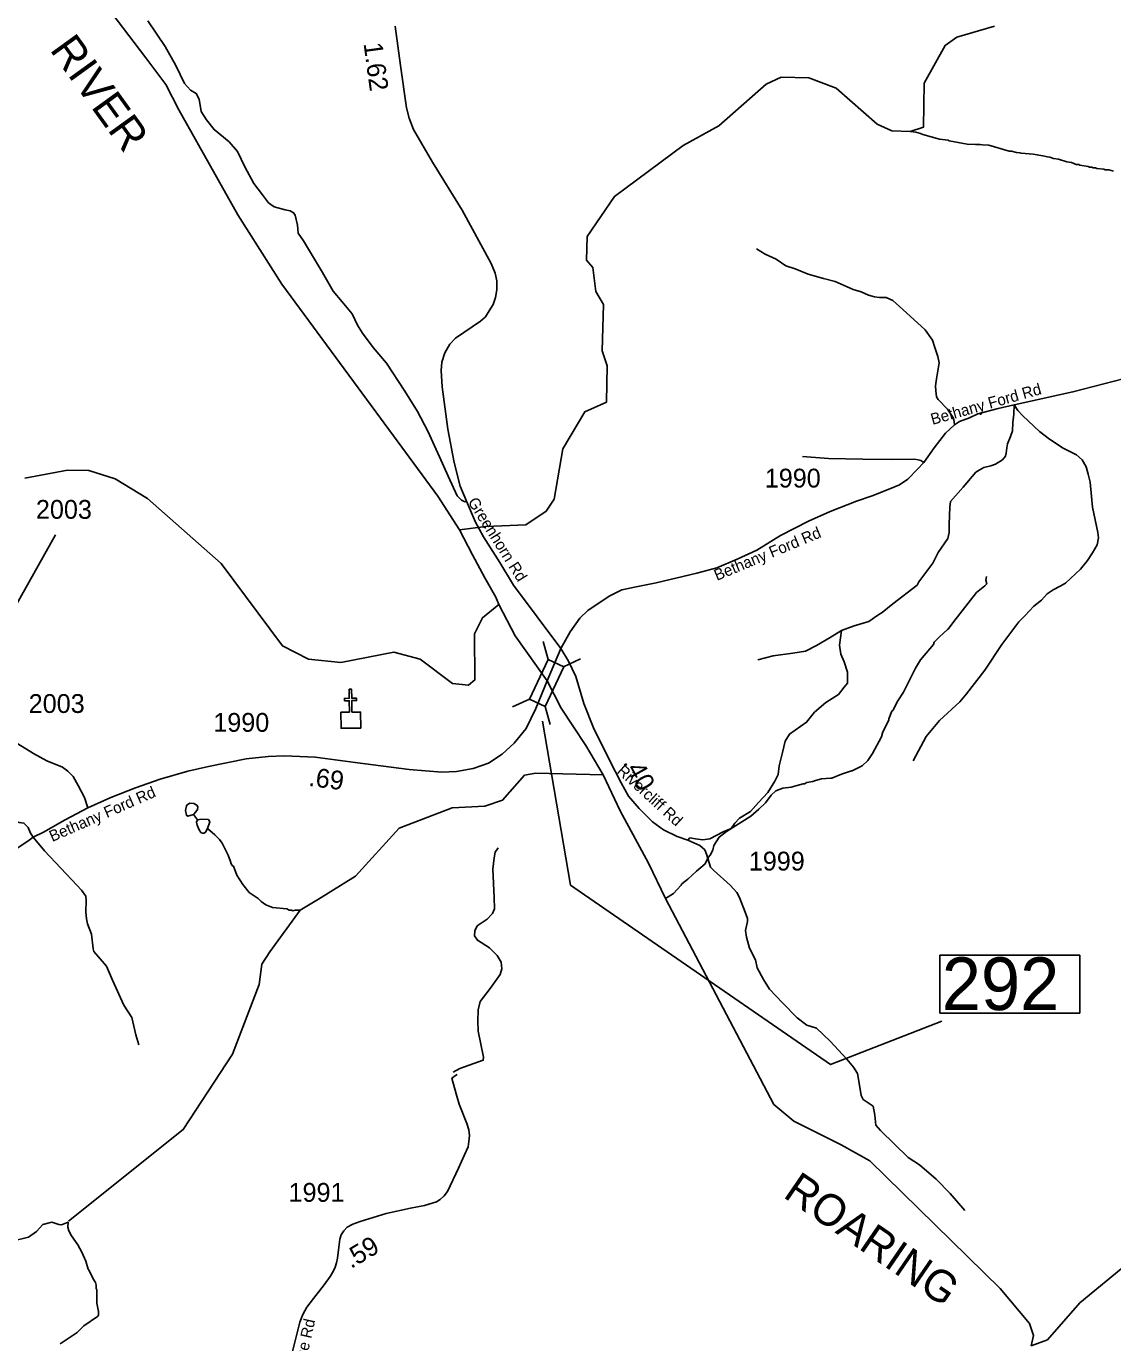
# Model space of a CAD drawing. Extents: x 1248224 to 1454986, y 825081 to 985870.
# Drawn here: x 1394113 to 1401329, y 911027 to 919771 of the extents above; entities that cross this region are included whole.
import ezdxf

# ---------------------------------------------------------------- set-up
doc = ezdxf.new("R2010")
doc.units = 0
for name, color, linetype in [('Exist Cultural Church CELL', 7, 'Continuous'), ('Exist Hydrographic Creek Single Shore', 7, 'Continuous'), ('Exist Hydrographic Misc Water Feature', 7, 'Continuous'), ('Exist Hydrographic River Shore', 7, 'Continuous'), ('Exist Hydrographic River Shore Label', 7, 'Continuous'), ('Exist Road Non-System Type 51', 7, 'Continuous'), ('Exist Road Secondary Mileage Hundredths English Label', 7, 'Continuous'), ('Exist Road Secondary Structure Standard Bridge CELL', 7, 'Continuous'), ('Exist Road Secondary Structure Standard Bridge Number Label', 7, 'Continuous'), ('Exist Road Secondary Type 51 Attributed', 7, 'Continuous'), ('Exist Road Secondary Type 51 Label', 7, 'Continuous'), ('Exist Road Secondary Type 51 Number Label', 7, 'Continuous')]:
    doc.layers.add(name, color=color, linetype=linetype)

msp = doc.modelspace()

# ---------------------------------------------------------------- linework, layer by layer
at = {"layer": 'Exist Cultural Church CELL'}
msp.add_lwpolyline([(1396202.1, 915214.6), (1396259, 915215.3), (1396258.3, 915291.4), (1396226.3, 915291.1), (1396226.1, 915307), (1396258.1, 915307.4), (1396257.5, 915367.5), (1396273.5, 915367.7), (1396274.1, 915307.5), (1396306.1, 915307.9), (1396306.3, 915291.9), (1396274.3, 915291.6), (1396275.1, 915215.4), (1396332.7, 915215.9), (1396333.8, 915109.4), (1396203.2, 915108.1)], close=True, dxfattribs=at)
at = {"layer": 'Exist Hydrographic Creek Single Shore'}
for points in [[(1396989.2, 916426.1), (1397164.8, 916449.2), (1397431.9, 916460.3), (1397566.8, 916549.5), (1397618.8, 916630.5), (1397675.8, 916964.2), (1397821.8, 917210.8), (1397965.9, 917273.5), (1397970.9, 917516.3), (1397938.9, 917615.5), (1397945.9, 917924), (1397896.9, 918010.3), (1397875.8, 918168.3), (1397834.8, 918218.4), (1397837.8, 918375.9), (1398018.9, 918641.4), (1398475.8, 918980.3), (1398712.9, 919110.1), (1399026.9, 919386.1), (1399127.9, 919433.3), (1399310.9, 919429.6), (1399492.9, 919360.2), (1399763.9, 919121.8), (1399862.9, 919077.1), (1399982.8, 919072.8), (1400072.6, 919101.6), (1400076.1, 919393.4), (1400215.9, 919644.4), (1400294, 919699.4), (1400543.9, 919772.5)], [(1394102.8, 916770.2), (1394386.8, 916823.5), (1394528.8, 916820.8), (1394702.8, 916764.7), (1394916.7, 916635.6), (1395407.8, 916202.2)], [(1397251.9, 915930.1), (1397143.8, 915842.3), (1397090.8, 915735), (1397092.8, 915429.7), (1397050.8, 915394.4), (1396942.8, 915406.4), (1396728.9, 915568.3), (1396554.8, 915614.5), (1396202.8, 915546.1), (1395986.8, 915566.9), (1395813.8, 915655.7), (1395407.8, 916202.2)], [(1394391.8, 911833.4), (1395154.8, 912441.8), (1395481.9, 912944.1), (1395658.8, 913406.7), (1395677.8, 913540.9), (1395729.9, 913622), (1395932.7, 913898.8), (1396053.8, 913973.2), (1396298.9, 914125.9), (1396588.8, 914445), (1396941.8, 914579.1), (1397158.9, 914591.1), (1397276.9, 914631.4), (1397421.8, 914796), (1397497.8, 914811), (1397943.5, 914798.4)], [(1400787, 911005.4), (1400895.9, 911045.9), (1401110, 911291), (1401424.1, 911548)]]:
    msp.add_lwpolyline(points, dxfattribs=at)
at = {"layer": 'Exist Hydrographic Misc Water Feature'}
msp.add_line((1395223.9, 914534.9), (1395250.6, 914501), dxfattribs=at)
for points in [[(1401334.4, 918808.3), (1401302.7, 918817.2), (1401278.7, 918817.8), (1401270.8, 918821.9), (1401222.9, 918827.1), (1401215, 918831.3), (1401199, 918831.7), (1401191.1, 918835.9), (1401175.1, 918836.3), (1401167.2, 918840.5), (1401111.5, 918849.9), (1401103.6, 918854.1), (1401087.6, 918854.5), (1401055.9, 918867.3), (1401024, 918872.1), (1400968.3, 918889.4), (1400936.4, 918894.3), (1400912.7, 918902.9), (1400896.7, 918903.3), (1400864.9, 918912.1), (1400801.1, 918921.6), (1400721.2, 918927.7), (1400713.3, 918931.9), (1400689.4, 918932.4), (1400657.6, 918941.2), (1400641.6, 918941.6), (1400506.6, 918981), (1400464.6, 918985), (1400448.6, 918986.4), (1400418.6, 918985.2), (1400362.7, 918988.6), (1400243.3, 919011.6), (1400235.4, 919015.8), (1400179.5, 919021.2), (1400068.1, 919051.9), (1400052.4, 919060.4), (1400020.6, 919069.2), (1399982.8, 919072.8)], [(1400490.4, 916115.8), (1400487.2, 916092.4), (1400492.7, 916068.2), (1400480.4, 916054.6), (1400423.4, 916009.8), (1400272.9, 915817.6), (1400236.1, 915766.1), (1400230.9, 915764.2), (1400179.6, 915716.4), (1400144.3, 915680.2), (1400137.9, 915664.4), (1400053.6, 915562.3), (1400018.5, 915507.1), (1399939, 915348.9), (1399901.7, 915289.8), (1399868.4, 915226.6), (1399863, 915222.1), (1399843.1, 915171.1), (1399842.9, 915163.1), (1399801.2, 915084.1), (1399792.5, 915052.3), (1399734.2, 914941.7), (1399703.1, 914894.4), (1399664.3, 914859.3), (1399599.5, 914824.7), (1399594.1, 914825.9), (1399527, 914802.3), (1399462.5, 914775.8), (1399456.5, 914777.6), (1399394.4, 914771.3), (1399354.2, 914762.2), (1399338, 914754.6), (1399297.8, 914747.4), (1399281.7, 914739.8), (1399273.7, 914740), (1399225.3, 914725), (1399193.2, 914717.8), (1399137, 914711), (1399090.6, 914692), (1399060, 914664.8), (1399022.9, 914613.6), (1398978.8, 914569.7), (1398924.9, 914523.8), (1398764.8, 914423.4), (1398715.9, 914384.5), (1398680.7, 914329.3), (1398672, 914297.5), (1398655.3, 914265.9), (1398643, 914250.1), (1398622.1, 914206.7), (1398564.9, 914159.9), (1398507.8, 914105.7), (1398467.1, 914074.2), (1398462.9, 914066.3), (1398411.8, 914011.5), (1398359.7, 913977.2)], [(1395223.9, 914534.9), (1395239.1, 914553.1), (1395249.5, 914568.9), (1395251.8, 914584.8), (1395250, 914590.8), (1395246.1, 914596.9), (1395226.4, 914609.4), (1395198.4, 914610), (1395182.2, 914600.4), (1395175.9, 914592.5), (1395169.4, 914562.6), (1395176.7, 914530.6), (1395186.5, 914524.3), (1395223.9, 914534.9)], [(1395250.6, 914501), (1395243.6, 914485), (1395247.2, 914465), (1395260.5, 914432.7), (1395272.2, 914416.4), (1395282.1, 914412.2), (1395294.1, 914412), (1395302.2, 914417.8), (1395315.8, 914441.4)], [(1395315.8, 914441.4), (1395331.7, 914487.1), (1395322, 914501.3), (1395276.1, 914504.3), (1395250.6, 914501)], [(1395315.8, 914441.4), (1395365.8, 914400.4), (1395395.1, 914369.8), (1395412.7, 914345.4), (1395452.9, 914264.6), (1395470, 914224.2), (1395473.7, 914208.1), (1395481.4, 914194), (1395489.3, 914191.8), (1395512, 914131.3), (1395550.7, 914070.5), (1395593.9, 914017.6), (1395652.7, 913976.3), (1395672.3, 913957.9), (1395703.7, 913935.3), (1395747.4, 913918.3), (1395843.2, 913908.2), (1395859, 913899.8), (1395875, 913899.5), (1395882.9, 913895.3), (1395899, 913899), (1395932.7, 913898.8)], [(1394019, 911701.8), (1394127.6, 911727.4), (1394180.4, 911766.1), (1394223.4, 911811.2), (1394281.8, 911827.9), (1394329.4, 911810.8), (1394345.4, 911810.5), (1394389.8, 911827.8)], [(1394338.2, 911019.1), (1394451.5, 911095), (1394494.9, 911139.6), (1394586.2, 911201.5), (1394592.4, 911209.4), (1394592.9, 911233.4), (1394582.1, 911289.6), (1394580.1, 911377.6), (1394576.2, 911385.7), (1394576.7, 911409.7), (1394573.1, 911425.7), (1394557.6, 911450.1), (1394530.9, 911506.5), (1394523, 911514.7), (1394508.1, 911567), (1394481.4, 911627.6), (1394454.5, 911676.1), (1394411.8, 911737), (1394394.5, 911769.4), (1394389.1, 911793.5), (1394389.8, 911827.8)]]:
    msp.add_lwpolyline(points, dxfattribs=at)
at = {"layer": 'Exist Hydrographic River Shore'}
for points in [[(1392329.7, 923544.3), (1392436.6, 923321.8), (1392583, 923022.2), (1392732.7, 922825.8), (1392859, 922649.4), (1393055.3, 922286.6), (1393178.3, 922020.4), (1393334.2, 921748.8), (1393616.9, 921312.7), (1393932.2, 921018.2), (1394068.5, 920745.3), (1394261.4, 920392.5), (1394447.7, 920166.2), (1394906.1, 919562.2), (1395039.1, 919385.8), (1395125.6, 919216), (1395517.3, 918518.8), (1395810, 918059.5), (1396550.7, 917050.2), (1396846.7, 916650.8), (1396989.2, 916426.1)], [(1396989.2, 916426.1), (1397075.6, 916259.6), (1397158.8, 916106.5), (1397232, 915980.1), (1397251.9, 915930.1)], [(1397573, 915423.9), (1397359.3, 915722.3), (1397251.9, 915930.1)], [(1397943.5, 914798.4), (1397830.1, 914993.3), (1397664.8, 915240.8), (1397573, 915423.9)], [(1400787, 911005.4), (1400803.7, 911075.3), (1400777.1, 911155), (1400580.8, 911386.9), (1399717, 912235.6), (1399524.6, 912341.7), (1399210.5, 912498.8), (1399078, 912609.1), (1398359.7, 913977.2), (1398245.8, 914213), (1398057.3, 914558.8), (1397943.5, 914798.4)]]:
    msp.add_lwpolyline(points, dxfattribs=at)
at = {"layer": 'Exist Road Non-System Type 51'}
for points in [[(1397037.2, 916617.9), (1397026.2, 916611.8), (1397003.1, 916623.3), (1396974.2, 916652.3), (1396914.4, 916783.4), (1396856.6, 916910.7), (1396779.5, 917082.4), (1396712.1, 917213.5), (1396627.3, 917348.5), (1396504.5, 917534.4), (1396415.9, 917638.5), (1396346.5, 917733), (1396311.8, 917787), (1396277.1, 917860.3), (1396211.6, 917941.3), (1396152.1, 918011.8), (1396080.8, 918135.2), (1395953.6, 918347.4), (1395918.9, 918397.5), (1395913.1, 918451.5), (1395897.7, 918517.1), (1395888, 918532.5), (1395864.9, 918546), (1395832.2, 918551.8), (1395758.9, 918573), (1395722.3, 918598.1), (1395681.8, 918652.1), (1395624.5, 918728.1), (1395564.8, 918838), (1395514.7, 918940.3), (1395460.7, 919003.9), (1395360.5, 919084.9), (1395308.5, 919150.5), (1395273.8, 919204.5), (1395260.3, 919287.4), (1395241, 919326), (1395202.7, 919348.3), (1395164.1, 919390.7), (1395106.3, 919510.3), (1395035, 919637.6), (1394919.3, 919807.3)], [(1400277.7, 917123.6), (1400276.1, 917144.4), (1400271.5, 917168.9), (1400231.8, 917227), (1400170.6, 917291.2), (1400158.4, 917311.1), (1400153.8, 917349.3), (1400152.3, 917383), (1400159.9, 917430.4), (1400170.6, 917496.1), (1400176.8, 917535.9), (1400167.6, 917578.7), (1400147.7, 917636.8), (1400131.2, 917687.4), (1400082.7, 917756.1), (1399935.7, 917891.1), (1399868.5, 917950.7), (1399823.8, 917970.8), (1399781, 917969.3), (1399747.4, 917975.4), (1399707.7, 917986.1), (1399658.3, 918007), (1399605.7, 918023.2), (1399486.6, 918075.5), (1399408.6, 918096.9), (1399307.1, 918125.8), (1399220.8, 918160.2), (1399158.3, 918179.6), (1399094, 918225.5), (1399020.6, 918257.6), (1398963, 918294.2)], [(1400675.3, 917256), (1400672.6, 917195.2), (1400665, 917140.2), (1400663.5, 917083.6), (1400651.2, 917046.9), (1400629.8, 916998), (1400626.8, 916970.4), (1400622.2, 916936.8), (1400617.6, 916915.4), (1400596.2, 916892.4), (1400550.4, 916863.4), (1400519.8, 916852.7), (1400474, 916840.4), (1400441.9, 916823.6), (1400420.5, 916809.9), (1400336.4, 916710.5), (1400252.4, 916614.1), (1400248, 916576.4), (1400243.4, 916463.2), (1400241.9, 916409.7), (1400234.2, 916368.4), (1400170, 916276.6), (1400133.4, 916204.7), (1400041.7, 916080.9), (1400029.8, 916058.9), (1399869.3, 915935), (1399797.5, 915876.9), (1399770, 915860.1), (1399709.2, 915817.6), (1399612, 915789.4), (1399527.4, 915756.7)], [(1400675.3, 917256), (1400698.2, 917219.3), (1400733.3, 917184.1), (1400843.4, 917080.1), (1400909.1, 917028.1), (1401000.8, 916970), (1401089.4, 916925.6)], [(1400074.4, 916873.7), (1400054.5, 916887.5), (1400037.7, 916890.5), (1400011.7, 916896.6), (1399869.6, 916893.6), (1399669.4, 916895.1), (1399441.7, 916899.7), (1399269, 916913.5)], [(1401089.4, 916925.6), (1401125.5, 916891.6), (1401153, 916844.1), (1401165.2, 916796.7), (1401179, 916743.2), (1401188.2, 916648.4), (1401194.3, 916576.5), (1401231, 916409.8), (1401234, 916373.1), (1401226.4, 916327.2), (1401195.8, 916273.7), (1401162.2, 916221.7), (1401116.3, 916165.1), (1401015.7, 916072.9), (1400980.6, 916051.5), (1400934.7, 916027.1), (1400893.5, 916001.1), (1400856.8, 915959.8), (1400806.4, 915918.5), (1400748.3, 915857.3), (1400705.5, 915814.5)], [(1398506, 914364.1), (1398521.2, 914379.6), (1398558.8, 914373.4), (1398605.8, 914367.1), (1398652.8, 914373.4), (1398740.6, 914420.4), (1398793.9, 914442.4), (1398819, 914476.9), (1398850.3, 914511.4), (1398922.4, 914555.3), (1398975.7, 914614.9), (1399038.4, 914680.8), (1399085.4, 914756.1), (1399107.3, 914800), (1399113.6, 914859.6), (1399135.6, 914947.4), (1399154.4, 915022.7), (1399182.6, 915069.8), (1399295.4, 915148.2), (1399348.7, 915214.1), (1399423.9, 915279.9), (1399508.6, 915333.3), (1399546.2, 915380.3), (1399568.1, 915408.5), (1399568.1, 915480.7), (1399546.2, 915549.7), (1399524.3, 915599.9), (1399514.8, 915659.5), (1399527.4, 915756.7)], [(1399527.4, 915756.7), (1399452.2, 915710.9), (1399361.2, 915657.6), (1399289.2, 915620), (1399204.5, 915607.4), (1399072.9, 915588.6), (1398972.6, 915563.5)], [(1400705.5, 915814.5), (1400592.5, 915665.7), (1400479.6, 915493.2), (1400357.4, 915336.3), (1400313.5, 915283), (1400178.7, 915160.7), (1400090.9, 915054), (1400003.2, 914890.9)], [(1394159.2, 914384.1), (1394141.1, 914412.2), (1394125.5, 914449.8), (1394097.2, 914478.1), (1394065.9, 914481.2), (1394009.5, 914503.2), (1393937.4, 914578.5)], [(1394159.2, 914384.1), (1394234.4, 914293.1), (1394450.7, 914064.1), (1394478.9, 914032.7), (1394507.1, 913992), (1394510.3, 913963.7), (1394507.1, 913888.4), (1394513.4, 913841.4), (1394519.7, 913810), (1394544.7, 913741), (1394557.3, 913643.8), (1394560.4, 913624.9), (1394645, 913527.7), (1394685.6, 913434.4), (1394760.9, 913268.2), (1394814.1, 913186.6), (1394839.2, 913070.6), (1394861.2, 913004.7)], [(1396948.5, 912822.9), (1396991.4, 912849), (1397147.6, 912902.7), (1397150.7, 912922.6), (1397113.9, 913095.8), (1397110.9, 913161.7), (1397113.9, 913238.3), (1397127.7, 913292), (1397193.6, 913379.3), (1397259.4, 913472.8), (1397271.7, 913511.2), (1397267.1, 913554.8), (1397239.5, 913599.3), (1397189, 913649.9), (1397109.3, 913700.5), (1397089.4, 913728.8), (1397091, 913762.5), (1397107.8, 913794.7), (1397173.7, 913839.2), (1397208.9, 913877.5), (1397222.7, 913908.2), (1397219.6, 913984.8), (1397212, 914171.8), (1397219.6, 914246.9), (1397227.3, 914284.4), (1397247.2, 914313.6)], [(1398850.4, 913984.2), (1398887.3, 913887), (1398902.3, 913845.1), (1398902.3, 913824.2), (1398890.3, 913764.5), (1398896.3, 913719.6), (1398917.2, 913647.9), (1398956, 913570.2), (1398968, 913516.4), (1399009.8, 913438.7), (1399048.6, 913375.9), (1399135.2, 913283.3), (1399233.8, 913184.7), (1399296.5, 913136.9), (1399362.2, 913115.9), (1399451.8, 913029.3), (1399562.3, 912909.7), (1399606.6, 912857.1), (1399633.5, 912815.2), (1399648.4, 912737.5), (1399657.4, 912668.8), (1399672.3, 912641.9), (1399717.1, 912612), (1399738, 912597.1), (1399749.9, 912537.3), (1399755.9, 912471.6), (1399785.8, 912435.7), (1399970.9, 912256.4), (1400045.6, 912208.6), (1400156.1, 912112.9), (1400248.7, 912017.3), (1400346.5, 911905.1)]]:
    msp.add_lwpolyline(points, dxfattribs=at)
at = {"layer": 'Exist Road Secondary Structure Standard Bridge CELL'}
for p, q in [((1397578.9, 915565.1), (1397546.1, 915684)), ((1397681.5, 915517.2), (1397793.7, 915568.4)), ((1397343.2, 915250.7), (1397455.4, 915301.8)), ((1397593.1, 915133.9), (1397560.3, 915252.8))]:
    msp.add_line(p, q, dxfattribs=at)
msp.add_lwpolyline([(1397455.4, 915301.8), (1397578.4, 915565.3), (1397683.3, 915516.3), (1397560.3, 915252.8)], close=True, dxfattribs=at)
at = {"layer": 'Exist Road Secondary Structure Standard Bridge Number Label'}
msp.add_lwpolyline([(1397542.3, 915155.3), (1397727.3, 914066), (1399453.7, 912874), (1400193.6, 913161.7)], dxfattribs=at)
msp.add_lwpolyline([(1400181.3, 913600.4), (1401110.3, 913600.4), (1401110.3, 913216.3), (1400181.3, 913216.3)], close=True, dxfattribs=at)
at = {"layer": 'Exist Road Secondary Type 51 Attributed'}
for points in [[(1397664.1, 915638.3), (1397349.9, 916058.4), (1397257.7, 916209.9), (1397148.9, 916379.6), (1397095.4, 916476.5), (1397037.2, 916617.9), (1396995, 916717), (1396954.2, 916872.9), (1396913.5, 917096), (1396875.6, 917377.3), (1396868.3, 917485.9), (1396872.6, 917541.3), (1396893, 917602.5), (1396925.1, 917659.3), (1396962.9, 917700.2), (1397128.9, 917812.4), (1397162.1, 917842.4), (1397188.3, 917880.3), (1397213.1, 917924), (1397229.1, 917969.2), (1397237.8, 918021.6), (1397239.3, 918079.9), (1397226.2, 918132.4), (1397201.6, 918196), (1397006.9, 918550.8), (1396810.3, 918869.9), (1396683.7, 919086), (1396656, 919161.8), (1396637.1, 919228.8), (1396599.2, 919510.1), (1396562.8, 919772.7)], [(1397664.1, 915638.3), (1397724.4, 915749.3), (1397789.5, 915838.7), (1397842.7, 915891.2), (1397911.1, 915936.2), (1397989.4, 915987.1), (1398069.6, 916028.2), (1398163.5, 916047.8), (1398296.6, 916075.2), (1398566.5, 916137.9), (1398699.6, 916175.1), (1398834.6, 916231.9), (1398964.3, 916291.6), (1399122.5, 916388.3), (1399308.6, 916484.2), (1399451.4, 916547.9), (1399627.1, 916616.1), (1399730.4, 916651.3), (1399849, 916699.7), (1399912.7, 916726), (1399967.6, 916763.4), (1400033.5, 916829.4), (1400074.4, 916873.7), (1400142.2, 916971.5), (1400219.1, 917068.3), (1400277.7, 917123.6), (1400310.7, 917145.5), (1400377.3, 917171.6), (1400434.4, 917198), (1400568.4, 917233.2), (1400675.3, 917256), (1401065, 917343.1), (1401681.1, 917502.4)], [(1394521.9, 914579.3), (1394499.5, 914648.9), (1394456.9, 914728.9), (1394423.7, 914787.5), (1394389.1, 914823.4), (1394353.1, 914850.1), (1394249.3, 914891.3), (1394161.5, 914940.6), (1394056.7, 915005), (1394022.1, 915036.9), (1394004.8, 915074.2), (1393991.5, 915139.5), (1393991.5, 915327.3), (1393987.5, 915496.4), (1393999.5, 915715.4), (1394010.1, 915827.3), (1394024.8, 915912.7)], [(1397573, 915423.9), (1397664.1, 915638.3)], [(1398850.4, 913984.2), (1398833.5, 914018), (1398787.6, 914066.2), (1398679.1, 914162.8), (1398657.4, 914184.5), (1398630.9, 914271.4), (1398618.8, 914300.4), (1398587.4, 914329.4), (1398506, 914364.1), (1398436.1, 914388.3), (1398344.4, 914434.1), (1398272.1, 914487.2), (1398182.8, 914574.2), (1398113.3, 914657.8), (1398065.1, 914744.7), (1397987.9, 914892), (1397879.3, 915111.7), (1397816.6, 915273.4), (1397763.6, 915452.1), (1397715.3, 915553.5), (1397664.1, 915638.3)], [(1394521.9, 914579.3), (1394673.6, 914648.5), (1394838.7, 914712.5), (1395001, 914771.1), (1395184.6, 914824.3), (1395323, 914853.6), (1395573.2, 914904.2), (1395719.6, 914920.2), (1395828.7, 914925.6), (1396031.1, 914915.5), (1396297.2, 914880.8), (1396656.5, 914834.2), (1396873.9, 914815.9), (1396969.7, 914821.2), (1397080.2, 914841.2), (1397182.7, 914875.8), (1397274.5, 914937.1), (1397353.6, 915008.2), (1397432.1, 915106.7), (1397497.4, 915239.9), (1397573, 915423.9)], [(1392906.2, 913535.2), (1393058.9, 913626.6), (1393455, 913894.9), (1393658.6, 914040.1), (1393837.8, 914167.4), (1394002.8, 914279.2), (1394131.9, 914364.5), (1394159.2, 914384.1), (1394227.7, 914419.1), (1394371.4, 914500.3), (1394521.9, 914579.3)], [(1395847.2, 910835), (1395898.2, 911039.2), (1395929.7, 911163.4), (1395949.2, 911213.6), (1395975.8, 911262.5), (1396020.6, 911320.8), (1396091.9, 911410.4), (1396131.8, 911465.3), (1396154.1, 911504.7), (1396163.9, 911529.1), (1396173.7, 911556.2), (1396179.3, 911588.8), (1396189.1, 911662.1), (1396196.1, 911715), (1396204.5, 911742.2), (1396221.3, 911770.7), (1396244.3, 911793), (1396280.7, 911814.8), (1396331, 911832.4), (1396503.1, 911884), (1396665.2, 911919.1), (1396756.9, 911938.9), (1396836.6, 911962), (1396861.8, 911976.9), (1396888.3, 912001.4), (1396910.7, 912029.8), (1396982.7, 912185.2), (1397024, 912274.1), (1397047.8, 912328.4), (1397052, 912362.3), (1397056.2, 912403), (1397052, 912439.7), (1397039.4, 912481.7), (1396987.6, 912610.7), (1396968.8, 912679.2), (1396939.4, 912783.7), (1396962.9, 912801.8), (1396975.2, 912808.3)]]:
    msp.add_lwpolyline(points, dxfattribs=at)
at = {"layer": 'Exist Road Secondary Type 51 Number Label'}
msp.add_line((1394049.6, 915935.2), (1394307.5, 916393.8), dxfattribs=at)

# ---------------------------------------------------------------- texts
at = {"layer": 'Exist Hydrographic River Shore Label'}
for s, rotation, p in [('RIVER', 305.85162, (1394263.9, 919616.2)), ('ROARING', 325.63594, (1399132.5, 911997.8))]:
    msp.add_text(s, height=210, rotation=rotation, dxfattribs=at).set_placement(p)
at = {"layer": 'Exist Road Secondary Mileage Hundredths English Label'}
for s, rotation, p in [('1.62', 277.66665, (1396352.6, 919657.2)), ('.40', 299.03357, (1398073.6, 914881.6)), ('.69', 352.58681, (1395983.3, 914726.2)), ('.59', 30.84329, (1396269.4, 911515.4))]:
    msp.add_text(s, height=125, rotation=rotation, dxfattribs=at).set_placement(p)
at = {"layer": 'Exist Road Secondary Structure Standard Bridge Number Label'}
msp.add_text('292', height=350, dxfattribs=at).set_placement((1400193.9, 913236))
at = {"layer": 'Exist Road Secondary Type 51 Label'}
for s, rotation, p in [('Bethany Ford Rd', 15.78299, (1400132.3, 917123.2)), ('Greenhorn Rd', 302.15139, (1397042.4, 916612.7)), ('Bethany Ford Rd', 22.72859, (1398700.2, 916086.9)), ('Rivercliff Rd', 317.5285, (1398031.2, 914816.6)), ('Bethany Ford Rd', 23.67049, (1394285.1, 914352.3)), ('Dowell Ridge Rd', 77.34553, (1395869.1, 910446.6))]:
    msp.add_text(s, height=75, rotation=rotation, dxfattribs=at).set_placement(p)
at = {"layer": 'Exist Road Secondary Type 51 Number Label'}
for s, p in [('1990', (1399018, 916707.5)), ('2003', (1394176.4, 916499.8)), ('2003', (1394128.6, 915210)), ('1990', (1395354.7, 915084.8)), ('1999', (1398911.9, 914163.3)), ('1991', (1395854.7, 911962.7))]:
    msp.add_text(s, height=125, dxfattribs=at).set_placement(p)

doc.saveas('drawing.dxf')
